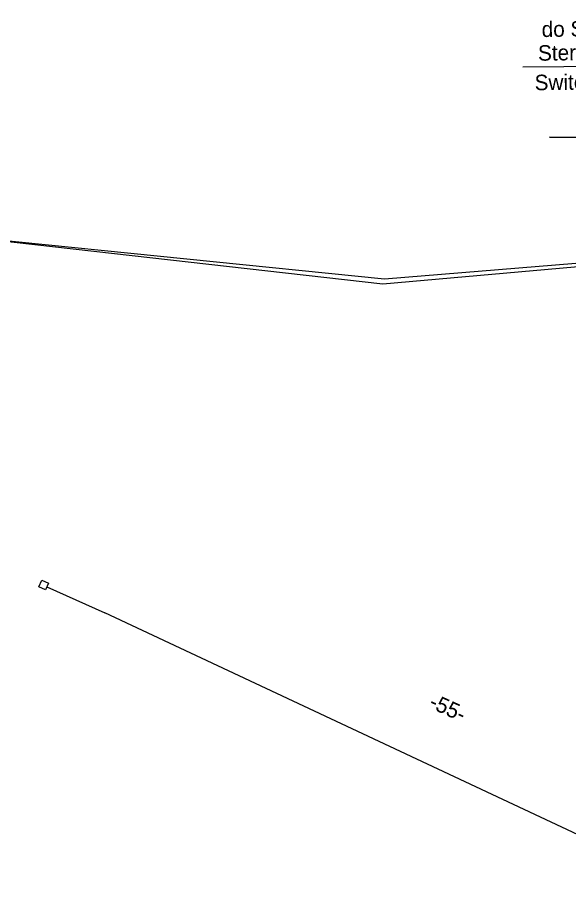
# Model space of a CAD drawing. Extents: x 6494530 to 6506885, y 5884901 to 5892312.
# Drawn here: x 6501381.9 to 6501420.1, y 5888534.2 to 5888595.4 of the extents above; entities that cross this region are included whole.
import ezdxf

# ---------------------------------------------------------------- set-up
doc = ezdxf.new("R2010")
doc.units = 0
for name, color, linetype in [('Kanalizacja_proj', 7, 'Continuous'), ('NOWY OPIS STEROWNIKA', 7, 'Continuous'), ('opis PS', 7, 'Continuous'), ('trasa rurociągu do wyrysu', 7, 'Continuous'), ('W ISTN OTK96J', 7, 'Continuous'), ('Warstwa 34', 7, 'Continuous'), ('WOJEWÓDZKIE', 7, 'Continuous')]:
    doc.layers.add(name, color=color, linetype=linetype)

msp = doc.modelspace()

# ---------------------------------------------------------------- linework, layer by layer
at = {"layer": 'Kanalizacja_proj'}
msp.add_line((6501430.557, 5888534.21), (6501387.934, 5888554.204), dxfattribs=at)
msp.add_lwpolyline([(6501383.82, 5888555.798), (6501383.365, 5888556.006), (6501383.573, 5888556.461), (6501384.028, 5888556.253)], close=True, dxfattribs=at)
at = {"layer": 'NOWY OPIS STEROWNIKA'}
msp.add_lwpolyline([(6501439.257, 5888589.141), (6501431.08, 5888592.125), (6501416.908, 5888592.001)], dxfattribs=at)
at = {"layer": 'opis PS'}
msp.add_lwpolyline([(6501425.428, 5888587.114), (6501418.747, 5888587.147), (6501423.427, 5888587.123), (6501418.747, 5888587.147), (6501429.253, 5888587.114), (6501439.257, 5888589.141)], dxfattribs=at)
at = {"layer": 'trasa rurociągu do wyrysu'}
msp.add_lwpolyline([(6501380.405, 5888580.008), (6501407.189, 5888576.979), (6501433.76, 5888579.354)], dxfattribs=at)
msp.add_lwpolyline([(6501380.405, 5888580.008), (6501407.189, 5888576.979), (6501433.76, 5888579.354)], dxfattribs=at)
msp.add_lwpolyline([(6501380.405, 5888580.008), (6501407.189, 5888576.979), (6501433.76, 5888579.354)], dxfattribs=at)
msp.add_lwpolyline([(6501380.405, 5888580.008), (6501407.189, 5888576.979), (6501433.76, 5888579.354)], dxfattribs=at)
msp.add_lwpolyline([(6501380.405, 5888580.008), (6501407.189, 5888576.979), (6501433.76, 5888579.354)], dxfattribs=at)
msp.add_lwpolyline([(6501380.405, 5888580.008), (6501407.189, 5888576.979), (6501433.76, 5888579.354)], dxfattribs=at)
at = {"layer": 'W ISTN OTK96J'}
msp.add_lwpolyline([(6501379.892, 5888580.11), (6501407.317, 5888577.34), (6501433.829, 5888579.505)], dxfattribs=at)
at = {"layer": 'Warstwa 34'}
msp.add_line((6501383.91, 5888555.995), (6501387.934, 5888554.204), dxfattribs=at)

# ---------------------------------------------------------------- texts
at = {"layer": 'NOWY OPIS STEROWNIKA'}
for s, p in [(' do Szafy projektowanej', (6501417.817, 5888594.082)), ('Sterownik projektowany - 115', (6501417.964, 5888592.444)), ('Switch - projektowany', (6501417.729, 5888590.397))]:
    msp.add_text(s, height=1.075, rotation=0.81546, dxfattribs=at).set_placement(p)
at = {"layer": 'WOJEWÓDZKIE'}
msp.add_text('-55-', height=1.0752, rotation=335.63281, dxfattribs=at).set_placement((6501410.328, 5888547.667))

doc.saveas('drawing.dxf')
